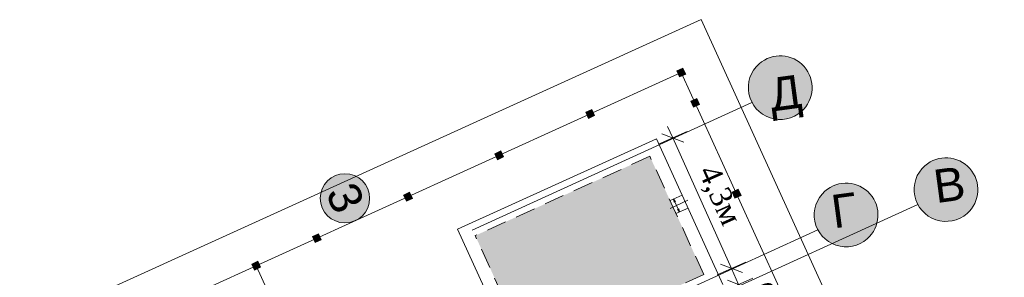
# Model space of a CAD drawing. Header units: millimetres. Extents: x 918404 to 1362154, y 4120617 to 4364104.
# Tile 308 of 649: x 1116863 to 1122765, y 4245897 to 4247445. Entities that reach past the tile are written whole.
import ezdxf

# ---------------------------------------------------------------- set-up
doc = ezdxf.new("R2010")
doc.units = ezdxf.units.MM
doc.header["$MEASUREMENT"] = 0
for name, pattern in [('Разомкнутая (копия)', [125, 80, -45]), ('Штриховая (копия)', [190, 120, -70]), ('Штрихштриховая', [1093.611073, 529.166651, -211.666656, 141.111112, -211.666656])]:
    doc.linetypes.add(name, pattern=pattern)
for name, color, linetype in [('+(газон)', 7, 'Continuous'), ('DIMS', 7, 'Continuous'), ('выноски', 7, 'Continuous')]:
    doc.layers.add(name, color=color, linetype=linetype)
for name, color, linetype, lineweight in [('+(газон)_Ном._пера__7', 7, 'Continuous', 18), ('0_Ном._пера__1', 1, 'Continuous', 18), ('0_Ном._пера__1_Ном._пера__5', 5, 'Continuous', 18), ('0_Ном._пера__255', 255, 'Continuous', 18), ('0_Ном._пера__255_Ном._пера__255', 255, 'Continuous', 18), ('0_Ном._пера__7_Ном._пера__1', 1, 'Continuous', 18), ('0_Ном._пера__7_Ном._пера__5', 5, 'Continuous', 18), ('0_Ном._пера__7_Ном._пера__7', 7, 'Continuous', 18), ('DIMS_Ном._пера__7', 7, 'Continuous', 18), ('Lines_Ном._пера__7', 7, 'Continuous', 18), ('выноски_Ном._пера__20', 20, 'Continuous', 18), ('выноски_Ном._пера__7', 7, 'Continuous', 18), ('ВЫСОТА_Ном._пера__7', 7, 'Continuous', 18), ('Зоп. К._Ном._пера__1', 1, 'Continuous', 18)]:
    doc.layers.add(name, color=color, linetype=linetype, lineweight=lineweight)
doc.styles.add('СГЕНЕРИР_СТИЛЬ_2', font='arial.ttf')
doc.styles.add('СГЕНЕРИР_СТИЛЬ_5', font='times.ttf')
doc.dimstyles.new('СГЕНЕРИР_СТИЛЬ__1', dxfattribs={"dimtxt": 129.999995, "dimasz": 95, "dimexe": 0.18, "dimexo": 100000, "dimgap": 0.09, "dimtad": 1, "dimdec": 0, "dimzin": 0, "dimdsep": 46, "dimtxsty": 'СГЕНЕРИР_СТИЛЬ_5', "dimblk": 'ARROWHEAD_6', "dimblk1": 'ARROWHEAD_6', "dimblk2": 'ARROWHEAD_6', "dimcen": 0.09, "dimclrd": 7, "dimclre": 7, "dimclrt": 7, "dimazin": 0, "dimtfac": 1, "dimtdec": 4, "dimtmove": 0, "dimatfit": 3, "dimfxl": 0, "dimtolj": 1, "dimtzin": 0, "dimarcsym": 0})

# ---------------------------------------------------------------- blocks, each defined once
blk = doc.blocks.new('Колонна_366', base_point=(1118644.8, 4246133.1))
at = {"layer": '+(газон)', "linetype": 'Continuous', "lineweight": 0, "true_color": 0x000000}
blk.add_hatch(color=18, dxfattribs=at).paths.add_polyline_path([(1118654.7, 4246159.6), (1118618.3, 4246143), (1118634.9, 4246106.6), (1118671.3, 4246123.2)])
at = {"layer": '+(газон)_Ном._пера__7', "linetype": 'Continuous', "flags": 128}
blk.add_lwpolyline([(1118654.7, 4246159.6), (1118618.3, 4246143), (1118634.9, 4246106.6), (1118671.3, 4246123.2)], close=True, dxfattribs=at)
blk = doc.blocks.new('Колонна_367', base_point=(1119190.9, 4246381.7))
at = {"layer": '+(газон)', "linetype": 'Continuous', "lineweight": 0, "true_color": 0x000000}
blk.add_hatch(color=18, dxfattribs=at).paths.add_polyline_path([(1119200.8, 4246408.2), (1119164.4, 4246391.6), (1119181, 4246355.2), (1119217.4, 4246371.8)])
at = {"layer": '+(газон)_Ном._пера__7', "linetype": 'Continuous', "flags": 128}
blk.add_lwpolyline([(1119200.8, 4246408.2), (1119164.4, 4246391.6), (1119181, 4246355.2), (1119217.4, 4246371.8)], close=True, dxfattribs=at)
blk = doc.blocks.new('Колонна_368', base_point=(1119736.9, 4246630.3))
at = {"layer": '+(газон)', "linetype": 'Continuous', "lineweight": 0, "true_color": 0x000000}
blk.add_hatch(color=18, dxfattribs=at).paths.add_polyline_path([(1119746.9, 4246656.8), (1119710.5, 4246640.2), (1119727, 4246603.8), (1119763.4, 4246620.4)])
at = {"layer": '+(газон)_Ном._пера__7', "linetype": 'Continuous', "flags": 128}
blk.add_lwpolyline([(1119746.9, 4246656.8), (1119710.5, 4246640.2), (1119727, 4246603.8), (1119763.4, 4246620.4)], close=True, dxfattribs=at)
blk = doc.blocks.new('Колонна_369', base_point=(1120283, 4246878.9))
at = {"layer": '+(газон)', "linetype": 'Continuous', "lineweight": 0, "true_color": 0x000000}
blk.add_hatch(color=18, dxfattribs=at).paths.add_polyline_path([(1120292.9, 4246905.4), (1120256.5, 4246888.9), (1120273.1, 4246852.4), (1120309.5, 4246869)])
at = {"layer": '+(газон)_Ном._пера__7', "linetype": 'Continuous', "flags": 128}
blk.add_lwpolyline([(1120292.9, 4246905.4), (1120256.5, 4246888.9), (1120273.1, 4246852.4), (1120309.5, 4246869)], close=True, dxfattribs=at)
blk = doc.blocks.new('Колонна_380', base_point=(1120829.1, 4247127.6))
at = {"layer": '+(газон)', "linetype": 'Continuous', "lineweight": 0, "true_color": 0x000000}
blk.add_hatch(color=18, dxfattribs=at).paths.add_polyline_path([(1120839, 4247154.1), (1120802.6, 4247137.5), (1120819.2, 4247101.1), (1120855.6, 4247117.6)])
at = {"layer": '+(газон)_Ном._пера__7', "linetype": 'Continuous', "flags": 128}
blk.add_lwpolyline([(1120839, 4247154.1), (1120802.6, 4247137.5), (1120819.2, 4247101.1), (1120855.6, 4247117.6)], close=True, dxfattribs=at)
blk = doc.blocks.new('Колонна_395', base_point=(1118280.8, 4245967.3))
at = {"layer": '+(газон)', "linetype": 'Continuous', "lineweight": 0, "true_color": 0x000000}
blk.add_hatch(color=18, dxfattribs=at).paths.add_polyline_path([(1118290.7, 4245993.8), (1118254.3, 4245977.2), (1118270.9, 4245940.8), (1118307.3, 4245957.4)])
at = {"layer": '+(газон)_Ном._пера__7', "linetype": 'Continuous', "flags": 128}
blk.add_lwpolyline([(1118290.7, 4245993.8), (1118254.3, 4245977.2), (1118270.9, 4245940.8), (1118307.3, 4245957.4)], close=True, dxfattribs=at)
blk = doc.blocks.new('Колонна_396', base_point=(1120911.9, 4246945.5))
at = {"layer": '+(газон)', "linetype": 'Continuous', "lineweight": 0, "true_color": 0x000000}
blk.add_hatch(color=18, dxfattribs=at).paths.add_polyline_path([(1120921.9, 4246972), (1120885.5, 4246955.5), (1120902, 4246919.1), (1120938.4, 4246935.6)])
at = {"layer": '+(газон)_Ном._пера__7', "linetype": 'Continuous', "flags": 128}
blk.add_lwpolyline([(1120921.9, 4246972), (1120885.5, 4246955.5), (1120902, 4246919.1), (1120938.4, 4246935.6)], close=True, dxfattribs=at)
blk = doc.blocks.new('Колонна_397', base_point=(1121160.6, 4246399.5))
at = {"layer": '+(газон)', "linetype": 'Continuous', "lineweight": 0, "true_color": 0x000000}
blk.add_hatch(color=18, dxfattribs=at).paths.add_polyline_path([(1121170.5, 4246426), (1121134.1, 4246409.4), (1121150.7, 4246373), (1121187.1, 4246389.6)])
at = {"layer": '+(газон)_Ном._пера__7', "linetype": 'Continuous', "flags": 128}
blk.add_lwpolyline([(1121170.5, 4246426), (1121134.1, 4246409.4), (1121150.7, 4246373), (1121187.1, 4246389.6)], close=True, dxfattribs=at)
blk = doc.blocks.new('Линия_63', base_point=(1120783, 4246367.8))
at = {"layer": 'выноски_Ном._пера__20', "linetype": 'Continuous'}
for points in [[(1120783, 4246367.8), (1120786.2, 4246348.7), (1120795.3, 4246352.9)], [(1120818.3, 4246290.2), (1120815.1, 4246309.3), (1120806, 4246305.2)]]:
    blk.add_hatch(color=256, dxfattribs=at).paths.add_polyline_path(points)
for p, q in [((1120783, 4246367.8), (1120795.3, 4246352.9)), ((1120783, 4246367.8), (1120786.2, 4246348.7)), ((1120795.3, 4246352.9), (1120786.2, 4246348.7)), ((1120806, 4246305.2), (1120815.1, 4246309.3)), ((1120818.3, 4246290.2), (1120815.1, 4246309.3)), ((1120818.3, 4246290.2), (1120806, 4246305.2))]:
    blk.add_line(p, q, dxfattribs=at)
at = {"layer": 'выноски_Ном._пера__7', "linetype": 'Continuous'}
blk.add_line((1120790.8, 4246350.8), (1120810.6, 4246307.2), dxfattribs=at)
blk = doc.blocks.new('*D1176', base_point=(295942.9, 4126321.9))
at = {"layer": 'DIMS_Ном._пера__7', "linetype": 'Continuous'}
for p, q in [((1121258.3, 4245892.5), (1121087.2, 4245815.8)), ((1121172.7, 4245854.2), (1121129.5, 4245950.5)), ((1121106.6, 4245879.3), (1121238.8, 4245829)), ((1121675.9, 4244731.8), (1121172.7, 4245854.2)), ((1121761.4, 4244770.1), (1121590.3, 4244693.4)), ((1121609.8, 4244756.9), (1121741.9, 4244706.6))]:
    blk.add_line(p, q, dxfattribs=at)
at = {"layer": 'DIMS_Ном._пера__7', "char_height": 130, "attachment_point": 7, "rotation": 294.14555, "style": 'СГЕНЕРИР_СТИЛЬ_5'}
for s, insert in [('{0,55м}', (1121216.9, 4245819.2)), ('{6,15}', (1121473.5, 4245246.7))]:
    blk.add_mtext(s, dxfattribs=dict(at, insert=insert))
blk = doc.blocks.new('ARROWHEAD_6')
at = {"color": 0, "linetype": 'Continuous', "lineweight": 0}
for p, q in [((0, 0), (-1, 0)), ((-0.5, -0.5), (0.5, 0.5))]:
    blk.add_line(p, q, dxfattribs=at)
blk = doc.blocks.new('*D1177', base_point=(295942.9, 4126321.9))
at = {"layer": 'DIMS_Ном._пера__7', "linetype": 'Continuous'}
for p, q in [((1121129.5, 4245950.5), (1120777.8, 4246735)), ((1121215.1, 4245988.9), (1121044, 4245912.2)), ((1121063.4, 4245975.7), (1121195.6, 4245925.4)), ((1121172.7, 4245854.2), (1121129.5, 4245950.5)), ((1121106.6, 4245879.3), (1121238.8, 4245829))]:
    blk.add_line(p, q, dxfattribs=at)
blk = doc.blocks.new('*D1178', base_point=(295942.9, 4126321.9))
at = {"layer": 'DIMS_Ном._пера__7', "linetype": 'Continuous'}
for p, q in [((1120777.8, 4246735), (1120747.2, 4246803.4)), ((1120863.4, 4246773.3), (1120692.3, 4246696.6)), ((1120843.9, 4246709.8), (1120711.8, 4246760.2)), ((1121129.5, 4245950.5), (1120777.8, 4246735)), ((1121063.4, 4245975.7), (1121195.6, 4245925.4))]:
    blk.add_line(p, q, dxfattribs=at)
at = {"layer": 'DIMS_Ном._пера__7', "insert": (1120901.9, 4246521.8), "char_height": 130, "attachment_point": 7, "rotation": 294.14555, "style": 'СГЕНЕРИР_СТИЛЬ_5'}
blk.add_mtext('{4,3м}', dxfattribs=at)

msp = doc.modelspace()

# ---------------------------------------------------------------- hatches: boundary and pattern name
at = {"layer": '0_Ном._пера__255', "linetype": 'Continuous'}
for points in [[(1121295.6, 4247180.1, -1), (1121548.8, 4246893.6, -1)], [(1122289.2, 4246567.7, -1), (1122542.5, 4246281.2, -1)], [(1121690.5, 4246415, -1), (1121943.8, 4246128.6, -1)]]:
    msp.add_hatch(color=256, dxfattribs=at).paths.add_polyline_path(points)
at = {"layer": '0_Ном._пера__255_Ном._пера__255', "linetype": 'Continuous'}
msp.add_hatch(color=256, dxfattribs=at).paths.add_polyline_path([(1118947.6, 4246433.4, 1), (1118678.3, 4246310.9, 1)])
at = {"layer": 'Зоп. К._Ном._пера__1', "linetype": 'Continuous', "lineweight": 18}
msp.add_hatch(color=14, dxfattribs=at).paths.add_polyline_path([(1120963.9, 4245914.4), (1120640.7, 4246624.3), (1119594.1, 4246147.7), (1119917.3, 4245437.8)])

# ---------------------------------------------------------------- linework, layer by layer
at = {"layer": '0_Ном._пера__1', "linetype": 'Continuous', "flags": 128}
for points in [[(1121295.6, 4247180.1, -1), (1121548.8, 4246893.6, -1)], [(1122289.2, 4246567.7, -1), (1122542.5, 4246281.2, -1)], [(1121690.5, 4246415, -1), (1121943.8, 4246128.6, -1)]]:
    msp.add_lwpolyline(points, format="xyb", close=True, dxfattribs=at)
at = {"layer": '0_Ном._пера__1_Ном._пера__5', "linetype": 'Continuous'}
msp.add_circle((1118812.9, 4246372.1), 147.9, dxfattribs=at)
at = {"layer": '0_Ном._пера__7_Ном._пера__1', "linetype": 'Continuous'}
for p, q in [((1121252.9, 4246948), (1119575.4, 4246181.4)), ((1122246.6, 4246335.6), (1120569, 4245568.9)), ((1121647.9, 4246182.9), (1119970.3, 4245416.3))]:
    msp.add_line(p, q, dxfattribs=at)
at = {"layer": '0_Ном._пера__7_Ном._пера__7', "linetype": 'Continuous'}
for p, q in [((1120948, 4247445.4), (1116863.1, 4245585.6)), ((1122765.5, 4243453.7), (1120948, 4247445.4)), ((1120829.1, 4247127.6), (1117188.6, 4245470.1)), ((1122403.7, 4243669.2), (1120829.1, 4247127.6))]:
    msp.add_line(p, q, dxfattribs=at)
at = {"layer": '0_Ном._пера__7_Ном._пера__7', "linetype": 'Continuous', "flags": 128}
msp.add_lwpolyline([(1118778, 4244875.2), (1118280.8, 4245967.3)], dxfattribs=at)
at = {"layer": 'DIMS_Ном._пера__7', "linetype": 'Штриховая (копия)'}
for p, q in [((1120640.7, 4246624.3), (1119594.1, 4246147.7)), ((1120963.9, 4245914.4), (1120640.7, 4246624.3)), ((1120963.9, 4245914.4), (1120640.7, 4246624.3)), ((1119917.3, 4245437.8), (1119594.1, 4246147.7)), ((1120963.9, 4245914.4), (1119917.3, 4245437.8))]:
    msp.add_line(p, q, dxfattribs=at)
at = {"layer": 'DIMS_Ном._пера__7', "linetype": 'Разомкнутая (копия)'}
for p, q in [((1120762.1, 4246358.2), (1120834.5, 4246391.2)), ((1120797.3, 4246280.7), (1120869.8, 4246313.7))]:
    msp.add_line(p, q, dxfattribs=at)
at = {"layer": 'DIMS_Ном._пера__7', "linetype": 'Штрихштриховая'}
msp.add_line((1120868.6, 4246359.9), (1120762.9, 4246311.8), dxfattribs=at)
at = {"layer": 'Lines_Ном._пера__7', "linetype": 'Continuous'}
for p, q in [((1120680.3, 4246730.2), (1119488.1, 4246187.4)), ((1121079, 4245854.7), (1120680.3, 4246730.2)), ((1119881.8, 4245322.8), (1119488.1, 4246187.4))]:
    msp.add_line(p, q, dxfattribs=at)

# ---------------------------------------------------------------- block references
at = {"layer": '+(газон)'}
for name, p in [('Колонна_380', (1120829.1, 4247127.6)), ('Колонна_396', (1120911.9, 4246945.5)), ('Колонна_369', (1120283, 4246878.9)), ('Колонна_368', (1119736.9, 4246630.3)), ('Колонна_397', (1121160.6, 4246399.5)), ('Колонна_367', (1119190.9, 4246381.7)), ('Колонна_366', (1118644.8, 4246133.1)), ('Колонна_395', (1118280.8, 4245967.3))]:
    msp.add_blockref(name, p, dxfattribs=at)
at = {"layer": 'выноски', "linetype": 'Continuous'}
msp.add_blockref('Линия_63', (1120783, 4246367.8), dxfattribs=at)

# ---------------------------------------------------------------- texts
at = {"layer": '0_Ном._пера__7_Ном._пера__5', "linetype": 'Continuous', "insert": (1118755.1, 4246263.6), "char_height": 197.22, "attachment_point": 9, "rotation": 294.47979, "style": 'СГЕНЕРИР_СТИЛЬ_2'}
msp.add_mtext('{3}', dxfattribs=at)
at = {"layer": 'ВЫСОТА_Ном._пера__7', "linetype": 'Continuous', "char_height": 200, "attachment_point": 4, "rotation": 7.63804, "style": 'СГЕНЕРИР_СТИЛЬ_2'}
for s, insert in [('{Д}', (1121362.6, 4246963.7)), ('{В}', (1122343.4, 4246441.8)), ('{Г}', (1121730.3, 4246290.1))]:
    msp.add_mtext(s, dxfattribs=dict(at, insert=insert))

# ---------------------------------------------------------------- dimensions: what is measured, and where the dimension line sits
at = {"layer": 'DIMS', "linetype": 'Continuous'}
for p1, p2, text, picture, middle in [((1121647.9, 4246182.9), (1121252.9, 4246948), '4,3м', '*D1178', (1121036.8, 4246379.8)), ((1122246.6, 4246335.6), (1121647.9, 4246182.9), '0,55м', '*D1177', (1121372, 4245632.1)), ((1122749.7, 4245213.1), (1122246.6, 4246335.6), '6,15', '*D1176', (1121603.6, 4245115.4))]:
    dim = msp.add_linear_dim(base=(1122194.3, 4243575.3), p1=p1, p2=p2, angle=114.14555, text=text, dimstyle='СГЕНЕРИР_СТИЛЬ__1', dxfattribs=at)
    dim.commit()
    dim.dimension.update_dxf_attribs({"geometry": picture, "text_midpoint": middle})

doc.saveas('drawing.dxf')
